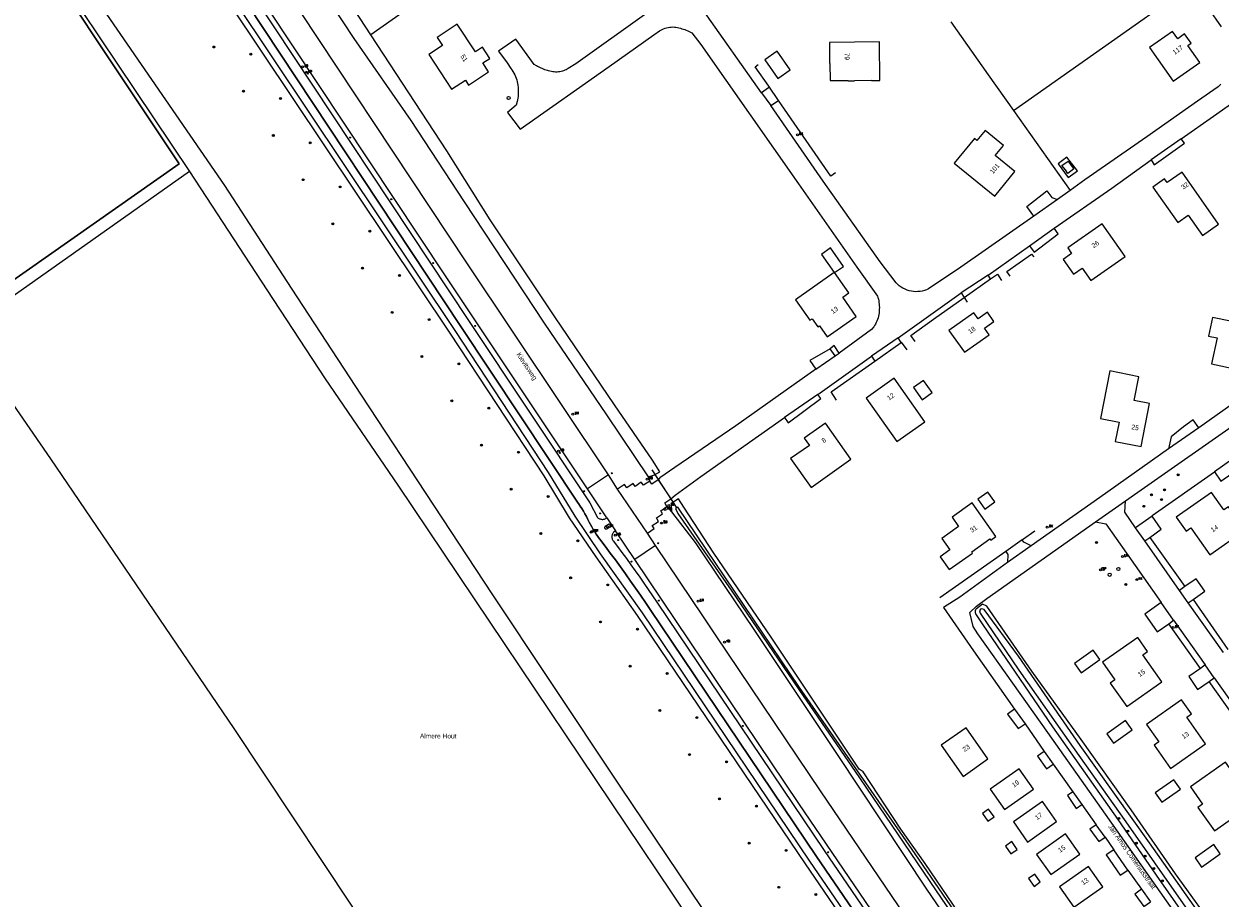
# Model space of a CAD drawing. Header units: metres. Extents: x 138165 to 154469, y 480134 to 494189.
# Tile 439 of 656: x 149556 to 149870, y 484200 to 484430. Entities that reach past the tile are written whole.
import ezdxf

# ---------------------------------------------------------------- set-up
doc = ezdxf.new("R2010")
doc.units = ezdxf.units.M
doc.header["$LTSCALE"] = 0.001
doc.header["$MEASUREMENT"] = 0
for name, color, linetype, lineweight in [('Level 5', 7, 'Continuous', 0), ('TOP-L-duiker', 7, 'Continuous', 0), ('TOP-L-terrein schutting raster hek leuning', 7, 'Continuous', 0), ('TOP-L-topo objecten punt', 7, 'Continuous', 0), ('TOP-L-topo objecten vlak', 7, 'Continuous', 0), ('TOP-T-topo huisnummering naamgeving', 7, 'Continuous', 0)]:
    doc.layers.add(name, color=color, linetype=linetype, lineweight=lineweight)
doc.styles.add('Style-INTL_ISO', font='INTL_ISO.shx')
doc.styles.add('Style-STANDARD', font='STANDARD.shx')

# ---------------------------------------------------------------- blocks, each defined once
blk = doc.blocks.new('24')
at = {"layer": 'TOP-L-topo objecten punt', "color": 7, "linetype": 'Continuous', "lineweight": 0}
for radius in [0.025, 0.0182, 0.0115, 0.005]:
    blk.add_circle((0, 0), radius, dxfattribs=at)
blk = doc.blocks.new('72')
at = {"layer": 'TOP-L-topo objecten punt', "color": 7, "linetype": 'Continuous', "lineweight": 0}
blk.add_circle((0, 0), 0.025, dxfattribs=at)
at = {"layer": 'TOP-L-topo objecten punt', "color": 7, "linetype": 'Continuous', "lineweight": 0, "style": 'Style-STANDARD'}
blk.add_text('BK', height=0.06, dxfattribs=at).set_placement((0.0483, 0))
blk = doc.blocks.new('*U13')
at = {"layer": 'Level 5', "color": 7, "linetype": 'Continuous', "lineweight": 0}
blk.add_circle((0, 0), 0.0415, dxfattribs=at)
blk = doc.blocks.new('150')
at = {"layer": 'Level 5', "color": 7, "linetype": 'Continuous', "lineweight": 0}
blk.add_blockref('*U13', (0, 0), dxfattribs=at)
blk = doc.blocks.new('121')
at = {"layer": 'TOP-L-topo objecten punt', "color": 7, "linetype": 'Continuous', "lineweight": 0}
blk.add_circle((0, 0), 0.025, dxfattribs=at)
at = {"layer": 'TOP-L-topo objecten punt', "color": 7, "linetype": 'Continuous', "lineweight": 0, "style": 'Style-STANDARD'}
blk.add_text('LD', height=0.06, dxfattribs=at).set_placement((0.0483, 0))
blk = doc.blocks.new('16')
at = {"layer": 'TOP-L-topo objecten punt', "color": 7, "linetype": 'Continuous', "lineweight": 0}
blk.add_circle((0, 0), 0.025, dxfattribs=at)
at = {"layer": 'TOP-L-topo objecten punt', "color": 7, "linetype": 'Continuous', "lineweight": 0, "style": 'Style-STANDARD'}
blk.add_text('LM', height=0.06, dxfattribs=at).set_placement((0.0483, 0))
blk = doc.blocks.new('10')
at = {"layer": 'TOP-L-topo objecten punt', "linetype": 'Continuous', "lineweight": 0}
blk.add_circle((0, 0), 0.0125, dxfattribs=at)
blk = doc.blocks.new('153')
at = {"layer": 'TOP-L-topo objecten punt', "color": 7, "linetype": 'Continuous', "lineweight": 0}
blk.add_circle((0, 0), 0.025, dxfattribs=at)
at = {"layer": 'TOP-L-topo objecten punt', "color": 7, "linetype": 'Continuous', "lineweight": 0, "style": 'Style-STANDARD'}
blk.add_text('RP', height=0.06, dxfattribs=at).set_placement((0.0483, 0))
blk = doc.blocks.new('119')
at = {"layer": 'TOP-L-topo objecten punt', "color": 7, "linetype": 'Continuous', "lineweight": 0}
blk.add_circle((0, 0), 0.025, dxfattribs=at)
at = {"layer": 'TOP-L-topo objecten punt', "color": 7, "linetype": 'Continuous', "lineweight": 0, "style": 'Style-STANDARD'}
blk.add_text('KK', height=0.06, dxfattribs=at).set_placement((0.0483, 0))
blk = doc.blocks.new('14')
at = {"layer": 'TOP-L-topo objecten punt', "color": 7, "linetype": 'Continuous', "lineweight": 0}
blk.add_circle((0, 0), 0.025, dxfattribs=at)
at = {"layer": 'TOP-L-topo objecten punt', "color": 7, "linetype": 'Continuous', "lineweight": 0, "style": 'Style-STANDARD'}
blk.add_text('VB', height=0.06, dxfattribs=at).set_placement((0.0483, 0))
blk = doc.blocks.new('175')
at = {"layer": 'TOP-L-topo objecten punt', "color": 7, "linetype": 'Continuous', "lineweight": 0}
blk.add_circle((0, 0), 0.025, dxfattribs=at)
at = {"layer": 'TOP-L-topo objecten punt', "color": 7, "linetype": 'Continuous', "lineweight": 0, "style": 'Style-STANDARD'}
blk.add_text('SB', height=0.06, dxfattribs=at).set_placement((0.0483, 0))
blk = doc.blocks.new('302')
at = {"layer": 'TOP-L-topo objecten punt', "color": 7, "linetype": 'Continuous', "lineweight": 0}
blk.add_circle((0, 0), 0.025, dxfattribs=at)
at = {"layer": 'TOP-L-topo objecten punt', "color": 7, "linetype": 'Continuous', "lineweight": 0, "style": 'Style-STANDARD'}
blk.add_text('WH', height=0.06, dxfattribs=at).set_placement((0.0483, 0))

msp = doc.modelspace()

# ---------------------------------------------------------------- linework, layer by layer
at = {"layer": 'TOP-L-duiker', "flags": 128}
msp.add_lwpolyline([(149720.83, 484313.01), (149727.39, 484302.91)], dxfattribs=at)
at = {"layer": 'TOP-L-terrein schutting raster hek leuning', "flags": 128}
for points in [[(149509.37, 484453.38), (149514.96, 484457.57), (149536.95, 484473.33), (149548.61, 484465.66), (149596.73, 484393.41), (149539.69, 484353.48), (149482.92, 484434.8), (149509.37, 484453.38)], [(149769.06, 484391.04), (149767.85, 484390.17), (149754.1, 484410.08), (149751.6, 484413.78), (149747.98, 484418.89), (149748.81, 484419.47)], [(149814.94, 484363.86), (149814.08, 484365.1), (149820.6, 484369.69), (149821.16, 484368.95)], [(149809.84, 484363.23), (149811.61, 484364.41), (149812.68, 484362.75)], [(149790.01, 484346.72), (149788.89, 484348.34), (149794.87, 484352.58), (149802.86, 484358.28), (149803.69, 484357.02)], [(149786.38, 484346.52), (149787.81, 484344.52)], [(149769.36, 484331.32), (149767.92, 484333.49), (149779.42, 484341.57)], [(149852.24, 484300.99), (149868.6, 484312.45)], [(149821.41, 484296.9), (149818.18, 484294.63)], [(149813.81, 484291.53), (149796.48, 484279.38)]]:
    msp.add_lwpolyline(points, dxfattribs=at)
at = {"layer": 'TOP-L-topo objecten vlak', "flags": 128}
for points in [[(149724.14, 484507.45), (149690.49, 484483.75), (149697.28, 484474.11), (149672.42, 484456.6), (149674.25, 484453.95), (149670.82, 484451.44), (149674.29, 484446.51), (149670.34, 484443.72), (149647.06, 484427.3)], [(149733.97, 484198.05), (149712.75, 484229.67), (149693.88, 484257.96), (149679.13, 484280.18), (149663.57, 484303.74), (149644.6, 484332.62), (149626.22, 484360.74), (149608.7, 484387.7), (149548.39, 484475.28), (149533.33, 484491.85), (149529.76, 484491.26), (149528.56, 484490.29), (149527.28, 484487.26), (149534.69, 484477.27), (149538.82, 484475.23)], [(149581.4, 484481.95), (149577.04, 484485.57), (149589.73, 484466.04), (149598.28, 484452.33), (149605.33, 484441.01), (149610.15, 484435.18), (149667.84, 484348.93), (149692.45, 484311.46), (149699.16, 484300.37), (149706.18, 484290.18), (149716.99, 484274.74), (149761.15, 484209.52), (149805.61, 484144.37), (149818.4, 484124.2), (149823.36, 484115.52), (149828.55, 484109.19), (149840.54, 484091.72), (149844.74, 484082.95)], [(149581.4, 484481.95), (149591.23, 484466.54), (149599.35, 484452.97), (149606.74, 484441.95), (149611.33, 484436.09), (149669.09, 484349.6), (149693.6, 484312.35), (149700.64, 484300.88), (149707.25, 484290.97), (149718.36, 484275.45), (149762.27, 484210.19), (149806.76, 484145.23), (149820.01, 484124.44), (149824.33, 484116.7), (149829.77, 484109.92), (149843.45, 484089.71), (149844.74, 484082.95)], [(149509.37, 484453.38), (149482.92, 484434.8), (149539.69, 484353.48), (149596.73, 484393.41), (149548.61, 484465.66), (149536.95, 484473.33)], [(149538.82, 484475.23), (149547.45, 484468.92), (149599.46, 484391.4)], [(149647.06, 484427.3), (149627.92, 484456.73), (149625.45, 484454.89), (149625.37, 484453.18)], [(149625.37, 484453.18), (149630.32, 484445.01), (149642.63, 484426.34), (149657.56, 484404.76), (149671.55, 484383.45), (149692.57, 484351.56), (149708.99, 484327.46), (149719.92, 484311.16)], [(149709.46, 484311.67), (149672.27, 484367.42), (149618.82, 484448.26)], [(149704, 484308), (149666.46, 484364.22), (149613.27, 484444.56)], [(149749.66, 484412.07), (149734.31, 484433.79), (149728.59, 484442.02)], [(149815.85, 484407.44), (149862.62, 484440.41)], [(149614.62, 484435.4), (149670.66, 484350.7), (149701.53, 484304.28), (149701.61, 484304.17), (149702.05, 484303.49), (149702.47, 484302.81), (149702.88, 484302.12), (149703.28, 484301.42), (149703.66, 484300.72), (149704.03, 484300), (149704.05, 484299.96), (149704.38, 484299.3), (149704.73, 484298.65), (149705.09, 484298.01), (149705.47, 484297.37), (149705.86, 484296.74), (149706.26, 484296.12), (149706.67, 484295.52), (149707.11, 484294.91), (149707.55, 484294.32), (149708, 484293.74), (149708.58, 484292.98), (149709.95, 484291.16), (149711.3, 484289.33), (149712.65, 484287.5), (149713.98, 484285.65), (149715.29, 484283.8), (149716.59, 484281.94), (149717.88, 484280.06), (149719.16, 484278.18), (149720.42, 484276.29), (149764.11, 484211.42), (149821.99, 484126.7)], [(149821.99, 484126.7), (149764.11, 484211.42), (149720.42, 484276.29), (149719.16, 484278.18), (149717.88, 484280.06), (149716.59, 484281.94), (149715.29, 484283.8), (149713.98, 484285.65), (149712.65, 484287.5), (149711.3, 484289.33), (149709.95, 484291.16), (149708.58, 484292.98), (149708, 484293.74), (149707.55, 484294.32), (149707.11, 484294.91), (149706.67, 484295.52), (149706.26, 484296.12), (149705.86, 484296.74), (149705.47, 484297.37), (149705.09, 484298.01), (149704.73, 484298.65), (149704.38, 484299.3), (149704.05, 484299.96), (149704.03, 484300), (149703.66, 484300.72), (149703.28, 484301.42), (149702.88, 484302.12), (149702.47, 484302.81), (149702.05, 484303.49), (149701.61, 484304.17), (149701.53, 484304.28), (149670.66, 484350.7), (149614.62, 484435.4)], [(149616.41, 484437.27), (149672.68, 484352.28), (149704.55, 484304.38), (149706.59, 484300.5), (149706.66, 484300.44), (149706.8, 484300.33), (149706.95, 484300.24), (149707.11, 484300.16), (149707.27, 484300.1), (149707.44, 484300.05), (149707.61, 484300.02), (149707.78, 484300), (149707.96, 484300), (149708.13, 484300.01), (149708.3, 484300.04), (149708.47, 484300.09), (149709, 484300.44)], [(149718.93, 484432.51), (149700.87, 484419.66), (149698.9, 484418.47), (149698.61, 484418.29), (149698.32, 484418.12), (149698.01, 484417.98), (149697.69, 484417.85), (149697.37, 484417.74), (149697.04, 484417.65), (149696.71, 484417.58), (149696.34, 484417.54), (149695.97, 484417.52), (149695.59, 484417.53), (149695.22, 484417.56), (149694.85, 484417.61), (149694.48, 484417.67), (149694.11, 484417.74), (149693.76, 484417.82), (149693.42, 484417.92), (149693.08, 484418.02), (149692.74, 484418.14), (149692.4, 484418.27), (149692.08, 484418.41), (149691.75, 484418.56), (149691.42, 484418.71), (149691.13, 484418.86), (149690.84, 484419.01), (149690.55, 484419.17), (149689.99, 484419.52), (149685.17, 484426.16), (149680.55, 484422.97), (149682.87, 484419.96), (149683.85, 484418.47), (149684.13, 484418.07), (149684.38, 484417.66), (149684.62, 484417.23), (149684.84, 484416.79), (149685.04, 484416.35), (149685.21, 484415.89), (149685.36, 484415.43), (149685.49, 484414.96), (149685.6, 484414.5), (149685.68, 484414.03), (149685.74, 484413.56), (149685.77, 484413.08), (149685.79, 484412.61), (149685.79, 484412.13), (149685.77, 484411.66), (149685.72, 484411.18), (149685.66, 484410.7), (149685.57, 484410.23), (149685.47, 484409.76), (149685.2, 484408.83), (149682.92, 484406.93), (149686.25, 484402.53), (149709.68, 484419.02), (149721.42, 484427.33), (149722.85, 484428.33), (149723.2, 484428.54), (149723.57, 484428.73), (149723.95, 484428.9), (149724.34, 484429.04), (149724.74, 484429.15), (149725.14, 484429.25), (149725.55, 484429.31), (149725.96, 484429.35), (149726.36, 484429.36), (149726.77, 484429.34), (149727.18, 484429.29), (149727.58, 484429.22), (149727.99, 484429.12), (149728.39, 484429.02), (149728.78, 484428.91), (149729.16, 484428.8), (149729.54, 484428.67), (149729.91, 484428.53), (149730.27, 484428.37), (149730.64, 484428.21), (149731.34, 484427.84), (149733.76, 484424.78), (149759.39, 484388.18), (149774.74, 484366.26), (149780.12, 484358.67), (149780.24, 484358.25), (149780.35, 484357.83), (149780.44, 484357.4), (149780.51, 484356.97), (149780.56, 484356.54), (149780.59, 484356.1), (149780.61, 484355.67), (149780.6, 484355.21), (149780.58, 484354.75), (149780.55, 484354.29), (149780.48, 484353.84), (149780.4, 484353.38), (149780.29, 484352.94), (149780.15, 484352.51), (149779.99, 484352.1), (149779.81, 484351.71), (149779.6, 484351.32), (149779.38, 484350.95), (149779.13, 484350.58), (149778.59, 484349.91), (149770.08, 484343.65)], [(149867.01, 484434.26), (149870.36, 484429.38)], [(149664.45, 484426.63), (149665.87, 484424.49), (149662.26, 484422.11), (149668.28, 484412.98), (149671.89, 484415.36), (149672.71, 484414.11), (149677.99, 484417.59), (149676.46, 484419.9), (149678.3, 484421.11), (149676.36, 484424.05), (149674.53, 484422.84), (149669.73, 484430.11), (149664.45, 484426.63)], [(149799.37, 484430.69), (149809.2, 484416.82), (149815.85, 484407.44)], [(149719.92, 484311.16), (149721.54, 484311.72), (149722.92, 484312.52), (149720.99, 484315.53), (149711.07, 484330.07), (149695.4, 484353.23), (149678.44, 484378.69), (149667.04, 484396.82), (149647.06, 484427.3)], [(149780.64, 484425.45), (149767.48, 484425.32), (149767.54, 484419.77), (149767.64, 484419.77), (149767.68, 484415.26), (149772.41, 484415.31), (149772.41, 484415.21), (149774.11, 484415.23), (149774.11, 484415.33), (149778.58, 484415.37), (149778.58, 484415.27), (149780.74, 484415.3), (149780.64, 484425.45)], [(149859, 484426.28), (149857.64, 484428.21), (149851.56, 484423.93), (149857.79, 484415.1), (149864.82, 484420.05), (149861.67, 484424.52), (149862.52, 484425.11), (149860.8, 484427.55), (149859, 484426.28)], [(149753.77, 484422.99), (149750.5, 484420.69), (149753.96, 484415.78), (149757.23, 484418.09), (149753.77, 484422.99)], [(149752.09, 484408.71), (149754.1, 484410.08), (149751.6, 484413.78), (149751.46, 484413.39), (149749.66, 484412.07)], [(149870.34, 484414.36), (149869.6, 484413.67), (149864.14, 484409.86), (149850.84, 484400.51), (149834.56, 484389.16), (149830.74, 484386.42)], [(149749.66, 484412.07), (149752.09, 484408.71)], [(149821.16, 484379.66), (149802, 484366.27), (149793.51, 484360.53), (149792.98, 484360.3), (149792.44, 484360.12), (149791.88, 484359.97), (149791.3, 484359.88), (149790.73, 484359.82), (149790.15, 484359.81), (149789.59, 484359.85), (149789.02, 484359.94), (149788.45, 484360.07), (149787.89, 484360.25), (149787.35, 484360.47), (149786.82, 484360.74), (149786.32, 484361.03), (149785.84, 484361.37), (149784.99, 484362.14), (149780.79, 484367.69), (149765.9, 484388.89), (149752.09, 484408.71)], [(149815.85, 484407.44), (149830.74, 484386.42)], [(149859.88, 484400), (149868.33, 484405.89), (149873.67, 484409.7)], [(149800.28, 484393.59), (149810.92, 484384.89), (149816.21, 484391.35), (149811.05, 484395.57), (149813.2, 484398.21), (149808.4, 484402.13), (149806.25, 484399.5), (149805.57, 484400.06), (149800.28, 484393.59)], [(149859.88, 484400), (149851.96, 484394.42)], [(149851.96, 484394.42), (149852.8, 484393.14), (149860.72, 484398.81), (149859.88, 484400)], [(149826.51, 484376.52), (149841.68, 484386.97), (149851.96, 484394.42)], [(149832.66, 484391.56), (149829.86, 484395.19), (149827.59, 484393.43), (149830.2, 484389.81), (149832.66, 484391.56)], [(149830.95, 484392.96), (149831.67, 484392.07), (149830.1, 484390.89), (149829.49, 484391.79), (149828.56, 484393.01), (149830.18, 484394.14), (149830.95, 484392.96)], [(149599.46, 484391.4), (149553.71, 484359.04), (149540.25, 484348.79)], [(149599.46, 484391.4), (149619.75, 484360.32), (149635.07, 484336.91), (149654.17, 484308.96), (149726.13, 484201.75), (149790.05, 484105.91), (149806.39, 484082.57), (149817.59, 484066.66)], [(149852.47, 484387.31), (149859.04, 484377.99), (149861.73, 484379.89), (149865.48, 484374.58), (149869.73, 484377.57), (149860.11, 484391.23), (149856.18, 484388.46), (149855.49, 484389.44), (149852.47, 484387.31)], [(149821.16, 484379.66), (149819.36, 484382.18), (149824.62, 484386.33), (149825.94, 484384.54), (149827.39, 484384.01)], [(149830.74, 484386.42), (149827.39, 484384.01)], [(149827.39, 484384.01), (149821.16, 484379.66)], [(149820.07, 484371.9), (149821.25, 484370.21), (149827.59, 484375.05), (149826.51, 484376.52)], [(149820.07, 484371.9), (149826.51, 484376.52)], [(149828.86, 484368.29), (149831.6, 484364.41), (149833.85, 484365.99), (149836.15, 484362.72), (149845.14, 484369.06), (149839.1, 484377.64), (149830.1, 484371.31), (149831.11, 484369.88), (149828.86, 484368.29)], [(149768.87, 484364.83), (149771.21, 484366.47), (149767.8, 484371.32), (149765.38, 484369.62), (149768.73, 484364.85)], [(149809.21, 484364.14), (149820.07, 484371.9)], [(149768.73, 484364.85), (149758.6, 484357.71), (149762.39, 484352.32), (149762.95, 484352.7), (149764.47, 484350.54), (149764.9, 484350.84), (149766.92, 484347.97), (149774.53, 484353.33), (149770.98, 484358.36), (149772.61, 484359.51), (149768.87, 484364.83)], [(149768.73, 484364.85), (149768.81, 484364.91), (149768.87, 484364.83)], [(149809.21, 484364.14), (149802.14, 484359.48)], [(149802.14, 484359.48), (149802.89, 484358.28), (149809.84, 484363.23), (149809.21, 484364.14)], [(149785.52, 484347.71), (149802.14, 484359.48)], [(149798.9, 484349.63), (149802.94, 484343.9), (149809.48, 484348.51), (149808.27, 484350.23), (149810.72, 484351.96), (149808.99, 484354.41), (149806.54, 484352.68), (149805.44, 484354.23), (149798.9, 484349.63)], [(149867.89, 484340.82), (149874.74, 484339.4), (149877.17, 484351.16), (149868.11, 484353.03), (149867.1, 484348.13), (149869.3, 484347.67), (149867.89, 484340.82)], [(149754.81, 484029.54), (149721.44, 484078.37), (149723.4, 484083.7), (149706.26, 484110.26), (149700.41, 484112.11), (149672.9, 484152.75), (149673.48, 484157.03), (149656.02, 484183.22), (149649.75, 484186.88), (149611.12, 484245.09), (149562.97, 484315.89), (149540.25, 484348.79)], [(149785.52, 484347.71), (149778.56, 484342.86)], [(149778.56, 484342.86), (149779.42, 484341.57), (149786.35, 484346.49), (149785.52, 484347.71)], [(149767.66, 484344.83), (149762.37, 484341.72), (149763.91, 484339.47)], [(149770.08, 484343.65), (149768.71, 484345.64), (149767.66, 484344.83)], [(149768.97, 484342.95), (149767.66, 484344.83)], [(149763.91, 484339.47), (149768.97, 484342.95)], [(149764.45, 484332.82), (149778.56, 484342.86)], [(149768.97, 484342.95), (149770.08, 484343.65)], [(149763.91, 484339.47), (149760.35, 484336.91), (149742.9, 484324.6), (149726.88, 484313.61), (149722.99, 484310.92), (149722.52, 484310.36)], [(149838.69, 484326.53), (149843.59, 484325.56), (149842.59, 484320.46), (149849.37, 484319.12), (149851.6, 484330.42), (149847.54, 484331.22), (149848.77, 484337.48), (149841.14, 484338.98), (149838.69, 484326.53)], [(149785.23, 484320.42), (149792.59, 484325.6), (149784.52, 484337.05), (149777.17, 484331.86), (149785.23, 484320.42)], [(149791.85, 484331.43), (149794.51, 484333.3), (149792.25, 484336.5), (149789.59, 484334.63), (149791.85, 484331.43)], [(149764.45, 484332.82), (149755.66, 484326.8)], [(149755.66, 484326.8), (149756.68, 484325.38), (149765.22, 484331.71), (149764.45, 484332.82)], [(149845.27, 484304.87), (149847.61, 484306.53), (149876.75, 484326.97), (149874.15, 484330.86), (149864.53, 484324.06)], [(149725.87, 484305.4), (149726.98, 484306.35), (149733.7, 484311.28), (149755.66, 484326.8)], [(149757.32, 484315.98), (149762.68, 484308.38), (149773.16, 484315.77), (149766.48, 484325.25), (149760.9, 484321.32), (149762.23, 484319.44), (149757.32, 484315.98)], [(149864.53, 484324.06), (149863.05, 484326.14), (149860.46, 484324.31), (149857.23, 484321.67), (149856.59, 484318.5)], [(149864.53, 484324.06), (149856.59, 484318.5)], [(149856.59, 484318.5), (149838.53, 484305.76), (149820.5, 484293.05)], [(149873.48, 484315.91), (149868.6, 484312.45), (149870.33, 484310), (149875.23, 484313.46), (149873.48, 484315.91)], [(149709.46, 484311.67), (149704, 484308)], [(149711.87, 484307.97), (149709.46, 484311.67)], [(149720.34, 484310.04), (149718.68, 484308.94), (149718.09, 484309.8), (149716.48, 484308.64), (149715.94, 484309.41), (149714.27, 484308.31), (149713.69, 484309.2), (149711.87, 484307.97)], [(149719.92, 484311.16), (149720.34, 484310.04)], [(149722.52, 484310.36), (149720.86, 484309.27), (149720.34, 484310.04)], [(149722.52, 484310.36), (149725.87, 484305.4)], [(149709, 484300.44), (149704, 484308)], [(149719.72, 484296.35), (149711.87, 484307.97)], [(149806.49, 484305.34), (149808.33, 484302.72), (149810.95, 484304.56), (149809.11, 484307.18), (149806.49, 484305.34)], [(149861.19, 484296.9), (149862.41, 484297.76), (149867.39, 484290.7), (149876.6, 484297.19), (149872.27, 484303.33), (149871.05, 484302.47), (149867.82, 484307.04), (149858.61, 484300.55), (149861.19, 484296.9)], [(149719.72, 484296.35), (149721.51, 484297.57), (149720.98, 484298.36), (149722.64, 484299.46), (149722.06, 484300.36), (149723.7, 484301.44), (149723.21, 484302.25), (149724.8, 484303.41)], [(149724.8, 484303.41), (149724.25, 484304.3), (149725.87, 484305.4)], [(149724.8, 484303.41), (149726.02, 484301.97)], [(149841.54, 484139.56), (149850.86, 484145.61), (149851.71, 484147.49), (149850.73, 484149.26), (149849.03, 484149.5), (149847.85, 484149.14), (149838.09, 484142.77), (149833.54, 484149.44), (149825.11, 484161.82), (149816.81, 484174), (149808.61, 484186.07), (149802.86, 484194.52), (149792.61, 484209.62), (149786.24, 484218.6), (149776.33, 484233.63), (149775.32, 484234.35), (149752.23, 484269.02), (149737.14, 484291.09), (149729.26, 484303.2), (149727.82, 484305.36), (149725.92, 484304.2), (149726.02, 484301.97)], [(149801.45, 484195.4), (149790.01, 484212.14), (149786.05, 484217.84), (149759.63, 484255.79), (149747.47, 484273.83), (149727.7, 484303.23), (149727.06, 484302.88), (149727.72, 484301.51), (149741.68, 484281.37), (149759.49, 484255.34), (149775.38, 484232.12), (149795.57, 484202.37), (149814.38, 484174.78)], [(149797.02, 484294.99), (149799.14, 484291.99), (149796.56, 484290.17), (149798.92, 484286.82), (149805.09, 484291.16), (149804.86, 484291.49), (149809.63, 484294.86), (149809.86, 484294.53), (149811.23, 484295.49), (149805.02, 484304.3), (149799.7, 484300.56), (149801.43, 484298.1), (149797.02, 484294.99)], [(149837.41, 484299.33), (149845.27, 484304.87)], [(149847.9, 484297.73), (149845.09, 484301.89), (149845.27, 484304.87)], [(149709, 484300.44), (149711.32, 484296.99)], [(149726.02, 484301.97), (149732.21, 484293.88), (149747.68, 484271.03), (149769.57, 484238.23), (149793, 484202.85), (149813.92, 484172.16), (149814.27, 484169.45), (149825.37, 484154.24), (149832.48, 484144.49), (149838.58, 484135.63), (149841.23, 484137.21), (149841.54, 484139.56)], [(149851.66, 484295.26), (149854.66, 484297.4), (149852.25, 484300.84), (149847.9, 484297.73)], [(149709.01, 484297.52), (149709.86, 484298.04), (149709.92, 484298.09), (149709.97, 484298.15), (149710, 484298.22), (149710.02, 484298.29), (149710.03, 484298.37), (149710.02, 484298.44), (149709.99, 484298.52), (149709.95, 484298.58), (149709.9, 484298.64), (149709.84, 484298.68), (149709.77, 484298.71), (149709.69, 484298.72), (149709.61, 484298.72), (149709.54, 484298.71), (149709.47, 484298.67), (149709.45, 484298.66), (149708.62, 484298.14), (149708.56, 484298.09), (149708.52, 484298.03), (149708.48, 484297.96), (149708.46, 484297.89), (149708.46, 484297.81), (149708.47, 484297.73), (149708.5, 484297.66), (149708.54, 484297.6), (149708.6, 484297.54), (149708.66, 484297.5), (149708.73, 484297.48), (149708.81, 484297.47), (149708.89, 484297.47), (149708.96, 484297.49), (149709.01, 484297.52)], [(149711.32, 484296.99), (149710.96, 484296.76), (149710.94, 484296.73), (149710.82, 484296.6), (149710.71, 484296.47), (149710.62, 484296.32), (149710.54, 484296.17), (149710.47, 484296.01), (149710.42, 484295.85), (149710.38, 484295.68), (149710.36, 484295.51), (149710.36, 484295.33), (149710.37, 484295.16), (149710.4, 484294.99), (149710.45, 484294.82), (149710.51, 484294.66), (149710.58, 484294.51), (149710.67, 484294.36), (149711.8, 484292.89), (149712.99, 484291.3), (149714.18, 484289.7), (149715.36, 484288.09), (149716.52, 484286.47), (149717.67, 484284.84), (149718.8, 484283.21), (149719.93, 484281.56), (149721.04, 484279.9), (149722.13, 484278.24), (149766.09, 484212.97), (149824.08, 484128.1)], [(149716.37, 484289.42), (149711.32, 484296.99)], [(149863.74, 484188.84), (149839.98, 484222.53), (149824.83, 484243.96), (149806.52, 484269.88), (149805.22, 484271.86), (149804.39, 484275.51), (149806.12, 484277.21), (149808.87, 484279.22), (149837.41, 484299.33)], [(149837.41, 484299.33), (149840.06, 484298.86), (149845.49, 484291.14), (149854.62, 484278.17)], [(149850.31, 484294.32), (149847.9, 484297.73)], [(149721.83, 484293.13), (149719.72, 484296.35)], [(149820.5, 484293.05), (149818.56, 484293.98), (149818.14, 484294.59), (149813.86, 484291.56), (149814.4, 484290.79), (149814.29, 484288.69)], [(149850.31, 484294.32), (149851.66, 484295.26)], [(149859.44, 484281.34), (149850.31, 484294.32)], [(149851.66, 484295.26), (149860.82, 484282.32)], [(149721.83, 484293.13), (149716.37, 484289.42)], [(149829.43, 484134.56), (149794.16, 484185.97), (149765.14, 484228.67), (149737.79, 484269.37), (149734.39, 484274.43), (149721.83, 484293.13)], [(149820.5, 484293.05), (149814.29, 484288.69)], [(149824.23, 484130.36), (149788.71, 484182.34), (149759.43, 484225.39), (149716.37, 484289.42)], [(149814.29, 484288.69), (149801.77, 484279.6), (149797.49, 484276.81), (149805.34, 484265.43), (149816.12, 484250.15)], [(149863, 484278.95), (149866.12, 484281.16), (149863.81, 484284.41), (149860.82, 484282.32)], [(149860.82, 484282.32), (149859.44, 484281.34)], [(149861.74, 484278.06), (149859.44, 484281.34)], [(149854.62, 484278.17), (149850.32, 484275.12), (149853.56, 484270.47), (149856.62, 484272.59)], [(149857.88, 484273.49), (149854.62, 484278.17)], [(149861.74, 484278.06), (149863, 484278.95)], [(149870.98, 484264.98), (149861.74, 484278.06)], [(149863, 484278.95), (149872.18, 484265.85)], [(149808.86, 484277.18), (149807.73, 484277.72), (149806.13, 484276.52), (149806.05, 484276.45), (149805.96, 484276.35), (149805.89, 484276.25), (149805.83, 484276.14), (149805.78, 484276.02), (149805.75, 484275.9), (149805.74, 484275.77), (149805.74, 484275.65), (149805.75, 484275.52), (149805.79, 484275.4), (149805.83, 484275.28), (149805.9, 484275.17), (149806.43, 484274.35), (149807.8, 484272.25), (149826.11, 484245.47), (149843.22, 484221.12), (149854.13, 484205.34), (149864.75, 484190.15)], [(149808.12, 484276.29), (149807.55, 484276.52), (149807.15, 484276.36), (149806.95, 484275.94), (149807.1, 484275.34), (149817.22, 484260.34), (149831.5, 484240.07), (149845.32, 484220.52), (149860.45, 484198.99), (149880.49, 484171.12), (149881.02, 484170.54), (149881.35, 484170.54), (149881.62, 484171.92), (149881.02, 484173.74), (149869.15, 484190.07), (149851.55, 484214.99), (149833.37, 484240.57), (149817.15, 484264.02), (149808.12, 484276.29)], [(149870.07, 484190.77), (149858.37, 484206.84), (149846.72, 484223.72), (149833.62, 484242.16), (149820.7, 484260.09), (149808.86, 484277.18)], [(149856.62, 484272.59), (149857.88, 484273.49)], [(149864.95, 484260.84), (149856.62, 484272.59)], [(149857.88, 484273.49), (149866.22, 484261.76)], [(149848.46, 484268.93), (149839.25, 484262.44), (149842.47, 484257.86), (149841.25, 484257), (149845.57, 484250.86), (149854.79, 484257.35), (149849.81, 484264.41), (149851.04, 484265.28), (149848.46, 484268.93)], [(149831.89, 484262.15), (149833.62, 484259.7), (149838.52, 484263.16), (149836.79, 484265.61), (149831.89, 484262.15)], [(149864.95, 484260.84), (149861.86, 484258.67), (149864.21, 484255.29), (149867.24, 484257.42)], [(149866.22, 484261.76), (149864.95, 484260.84)], [(149868.57, 484258.4), (149866.22, 484261.76)], [(149867.24, 484257.42), (149868.57, 484258.4)], [(149876.4, 484244.43), (149867.24, 484257.42)], [(149868.57, 484258.4), (149877.75, 484245.38)], [(149816.12, 484250.15), (149814.24, 484248.86), (149817.08, 484245.02), (149818.9, 484246.3)], [(149816.12, 484250.15), (149818.9, 484246.3)], [(149859.98, 484252.59), (149850.77, 484246.09), (149853.99, 484241.52), (149852.77, 484240.65), (149857.09, 484234.51), (149866.3, 484241.01), (149861.33, 484248.06), (149862.56, 484248.93), (149859.98, 484252.59)], [(149840.38, 484243.67), (149842.11, 484241.22), (149847.01, 484244.67), (149845.28, 484247.12), (149840.38, 484243.67)], [(149803.38, 484245.25), (149796.84, 484240.64), (149802.6, 484232.47), (149809.14, 484237.08), (149803.38, 484245.25)], [(149818.9, 484246.3), (149823.9, 484239.02)], [(149823.9, 484239.02), (149822.15, 484237.8), (149824.53, 484234.46), (149826.25, 484235.72)], [(149823.9, 484239.02), (149826.25, 484235.72)], [(149809.75, 484229.1), (149813.49, 484223.79), (149821.1, 484229.15), (149817.35, 484234.46), (149809.75, 484229.1)], [(149826.25, 484235.72), (149831.43, 484228.38)], [(149871.5, 484236.24), (149862.29, 484229.75), (149865.51, 484225.17), (149864.29, 484224.3), (149868.61, 484218.16), (149877.83, 484224.66), (149872.85, 484231.72), (149874.08, 484232.58), (149871.5, 484236.24)], [(149853.09, 484228.12), (149854.82, 484225.67), (149859.72, 484229.12), (149857.99, 484231.58), (149853.09, 484228.12)], [(149831.43, 484228.38), (149830.07, 484227.45), (149832.34, 484224.04), (149833.8, 484225.07)], [(149831.43, 484228.38), (149833.8, 484225.07)], [(149815.82, 484220.54), (149819.56, 484215.23), (149827.16, 484220.58), (149823.42, 484225.9), (149815.82, 484220.54)], [(149833.8, 484225.07), (149837.54, 484219.76)], [(149809.31, 484223.9), (149807.67, 484222.74), (149809.11, 484220.7), (149810.75, 484221.85), (149809.31, 484223.9)], [(149837.54, 484219.76), (149835.85, 484218.61), (149838.29, 484215.4), (149839.89, 484216.48)], [(149839.89, 484216.48), (149837.54, 484219.76)], [(149815.38, 484215.34), (149813.74, 484214.18), (149815.18, 484212.14), (149816.82, 484213.29), (149815.38, 484215.34)], [(149821.89, 484211.98), (149825.63, 484206.67), (149833.24, 484212.02), (149829.49, 484217.34), (149821.89, 484211.98)], [(149839.89, 484216.48), (149842.16, 484213.17)], [(149842.16, 484213.17), (149840.21, 484211.84), (149843.88, 484206.49), (149845.88, 484207.87)], [(149845.88, 484207.87), (149842.16, 484213.17)], [(149863.53, 484211.11), (149865.26, 484208.66), (149870.16, 484212.12), (149868.43, 484214.57), (149863.53, 484211.11)], [(149831.7, 484198.11), (149839.31, 484203.47), (149835.56, 484208.78), (149827.96, 484203.42), (149831.7, 484198.11)], [(149821.45, 484206.78), (149819.81, 484205.62), (149821.25, 484203.58), (149822.89, 484204.73), (149821.45, 484206.78)], [(149845.88, 484207.87), (149849.46, 484202.82)], [(149849.46, 484202.82), (149847.67, 484201.49), (149850.11, 484198.26), (149851.87, 484199.48)], [(149849.46, 484202.82), (149851.87, 484199.48)]]:
    msp.add_lwpolyline(points, dxfattribs=at)

# ---------------------------------------------------------------- block references
at = {"layer": 'TOP-L-topo objecten punt', "xscale": 10, "yscale": 10, "zscale": 10}
for name, p in [('24', (149605.83, 484424.1)), ('24', (149615.54, 484422.19)), ('121', (149629.15, 484418.89)), ('121', (149630.15, 484417.45)), ('10', (149630.52, 484417.1)), ('24', (149613.64, 484412.48)), ('24', (149623.35, 484410.57)), ('150', (149683.25, 484410.69)), ('24', (149621.45, 484400.86)), ('10', (149641.61, 484400.3)), ('72', (149759.09, 484401.05)), ('24', (149631.16, 484398.95)), ('24', (149629.26, 484389.24)), ('24', (149638.97, 484387.33)), ('10', (149652.44, 484384.09)), ('24', (149637.07, 484377.62)), ('24', (149646.78, 484375.71)), ('24', (149644.88, 484366)), ('10', (149663.44, 484367.33)), ('24', (149654.59, 484364.09)), ('24', (149652.69, 484354.38)), ('24', (149662.4, 484352.47)), ('10', (149674.5, 484350.83)), ('24', (149660.49, 484342.76)), ('24', (149670.21, 484340.85)), ('24', (149668.3, 484331.14)), ('24', (149678.02, 484329.24)), ('16', (149700.14, 484327.61)), ('24', (149676.11, 484319.52)), ('24', (149685.83, 484317.62)), ('14', (149696.33, 484317.92)), ('10', (149696.68, 484317.44)), ('10', (149710.34, 484312.12)), ('14', (149719.64, 484310.56)), ('24', (149859.09, 484311.68)), ('24', (149683.92, 484307.9)), ('24', (149693.64, 484306)), ('10', (149703.1, 484307.38)), ('24', (149852.05, 484306.46)), ('24', (149855.48, 484307.73)), ('14', (149724.39, 484302.56)), ('14', (149725.32, 484303.64)), ('24', (149850.1, 484303.43)), ('24', (149854.72, 484305.18)), ('10', (149707.26, 484301.55)), ('14', (149704.91, 484296.66)), ('302', (149705.1, 484296.82)), ('16', (149709.21, 484298.05)), ('175', (149723.41, 484299.03)), ('72', (149824.7, 484297.96)), ('24', (149691.73, 484296.28)), ('24', (149701.45, 484294.38)), ('14', (149711.27, 484295.84)), ('10', (149712.01, 484294.55)), ('10', (149722.56, 484293.72)), ('24', (149837.67, 484293.92)), ('16', (149844.45, 484290.21)), ('10', (149715.56, 484288.9)), ('153', (149838.7, 484286.76)), ('150', (149839.31, 484286.94)), ('150', (149843.4, 484286.97)), ('24', (149699.54, 484284.66)), ('150', (149841.12, 484285.44)), ('119', (149848.2, 484284.16)), ('24', (149709.26, 484282.76)), ('24', (149845.37, 484282.9)), ('10', (149722.71, 484278.64)), ('16', (149733.01, 484278.5)), ('24', (149707.35, 484273.04)), ('16', (149857.78, 484271.56)), ('24', (149717.07, 484271.14)), ('14', (149739.92, 484267.72)), ('24', (149715.16, 484261.42)), ('24', (149724.88, 484259.52)), ('24', (149722.97, 484249.81)), ('24', (149732.69, 484247.9)), ('10', (149744.73, 484245.74)), ('24', (149730.78, 484238.18)), ('24', (149740.5, 484236.28)), ('24', (149738.59, 484226.57)), ('24', (149748.31, 484224.66)), ('24', (149843.54, 484221.44)), ('24', (149845.88, 484218.11)), ('24', (149746.4, 484214.95)), ('24', (149848.11, 484214.92)), ('24', (149756.12, 484213.04)), ('10', (149767.18, 484212.55)), ('24', (149850.46, 484211.52)), ('24', (149852.68, 484208.26)), ('24', (149754.21, 484203.33)), ('24', (149855.02, 484205.03)), ('24', (149763.92, 484201.42))]:
    msp.add_blockref(name, p, dxfattribs=at)

# ---------------------------------------------------------------- texts
at = {"layer": 'TOP-T-topo huisnummering naamgeving', "style": 'Style-INTL_ISO'}
for s, rotation, p in [('79', 270.6, (149771.51, 484422.58)), ('117', 35.6, (149858.17, 484422.01)), ('51', 303.4, (149670.52, 484421.65)), ('101', 50.7, (149810.47, 484390.65)), ('32', 35.2, (149860.45, 484386.57)), ('26', 35.2, (149836.9, 484371.2)), ('13', 35.2, (149768.42, 484353.92)), ('18', 35.2, (149804.48, 484348.66)), ('Kievitsweg', 303.5, (149685.26, 484343.31)), ('12', 35.2, (149783.15, 484331.19)), ('25', 348.9, (149846.75, 484323.72)), ('8', 35.2, (149765.99, 484320.01)), ('31', 35.2, (149804.94, 484296.44)), ('14', 35, (149868.18, 484296.53)), ('15', 35.2, (149849.03, 484258.58)), ('13', 35.2, (149860.53, 484242.22)), ('23', 35.2, (149802.99, 484238.86)), ('19', 35.2, (149815.95, 484229.5)), ('17', 35.2, (149822.02, 484220.94)), ('Jan Amos Comeniusstraat', 305.2, (149840.64, 484219.28)), ('15', 35.2, (149828.09, 484212.38)), ('13', 35.2, (149834.17, 484203.82))]:
    msp.add_text(s, height=1.25, rotation=rotation, dxfattribs=at).set_placement(p)
msp.add_text('Almere Hout', height=1.25, dxfattribs=at).set_placement((149659.95, 484242.44))

doc.saveas('drawing.dxf')
